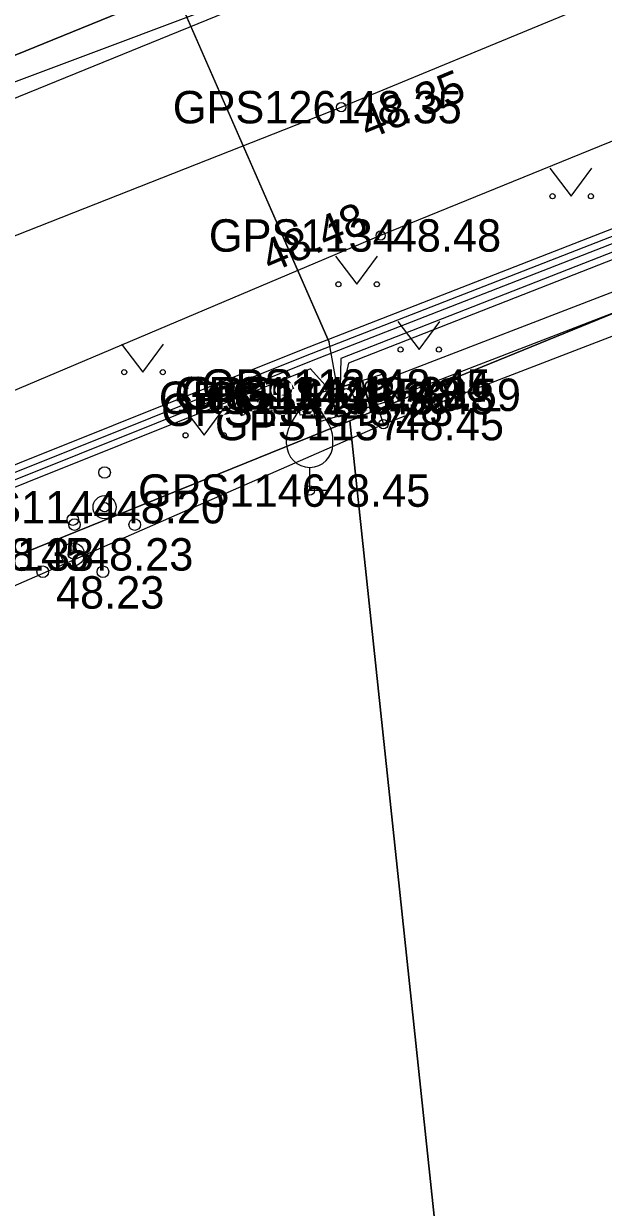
# Model space of a CAD drawing. Extents: x 551623 to 559850, y 6561220 to 6567135.
# Drawn here: x 556909.08 to 556921.6, y 6565266.49 to 6565292.04 of the extents above; entities that cross this region are included whole.
import ezdxf

# ---------------------------------------------------------------- set-up
doc = ezdxf.new("R2010")
doc.units = 0
for name, color, linetype in [('ELRAJATISMP', 7, 'Continuous'), ('HALJASTUS', 7, 'Continuous'), ('KORGUS-EH2000', 7, 'Continuous'), ('KPKAABEL', 7, 'Continuous'), ('KTRASS', 7, 'Continuous'), ('MOOTKORG-EH2000', 7, 'Continuous'), ('MOOTMPUNKT', 7, 'Continuous'), ('MOOTNR', 7, 'Continuous'), ('MOOTPIIR', 7, 'Continuous'), ('MPKAABEL', 7, 'Continuous'), ('PIIR', 7, 'Continuous'), ('PUU', 7, 'Continuous'), ('TEE', 7, 'Continuous'), ('VTRASS', 7, 'Continuous')]:
    doc.layers.add(name, color=color, linetype=linetype)

msp = doc.modelspace()

# ---------------------------------------------------------------- linework, layer by layer
at = {"layer": 'ELRAJATISMP'}
for p, q in [((556916.57, 6565283.768), (556916.388, 6565284.337)), ((556915.863, 6565283.562), (556915.695, 6565284.135)), ((556916.123, 6565283.638), (556915.956, 6565284.211)), ((556916.311, 6565283.685), (556916.129, 6565284.254))]:
    msp.add_line(p, q, dxfattribs=at)
for points in [[(556916.566, 6565283.767), (556915.42, 6565283.432), (556915.252, 6565284.005), (556916.399, 6565284.34)], [(556917.009, 6565283.909), (556915.872, 6565283.545), (556915.69, 6565284.113), (556916.827, 6565284.477)]]:
    msp.add_lwpolyline(points, close=True, dxfattribs=at)
at = {"layer": 'HALJASTUS'}
for p, q in [((556920.444, 6565288.924), (556920.907, 6565288.317)), ((556920.907, 6565288.317), (556921.353, 6565288.924)), ((556915.819, 6565287.024), (556916.282, 6565286.417)), ((556916.282, 6565286.417), (556916.728, 6565287.024)), ((556917.161, 6565285.613), (556917.625, 6565285.007)), ((556917.625, 6565285.007), (556918.07, 6565285.613)), ((556911.193, 6565285.125), (556911.657, 6565284.518)), ((556911.657, 6565284.518), (556912.102, 6565285.125)), ((556912.517, 6565283.762), (556912.98, 6565283.155)), ((556912.98, 6565283.155), (556913.426, 6565283.762))]:
    msp.add_line(p, q, dxfattribs=at)
msp.add_lwpolyline([(556917.221, 6565284.03), (556934.105, 6565290.536), (556939.815, 6565287.45)], dxfattribs=at)
for centre in [(556920.506, 6565288.317), (556921.335, 6565288.317), (556915.881, 6565286.417), (556916.71, 6565286.417), (556917.224, 6565285.007), (556918.053, 6565285.007), (556911.256, 6565284.518), (556912.085, 6565284.518), (556912.579, 6565283.155), (556913.408, 6565283.155)]:
    msp.add_circle(centre, 0.055, dxfattribs=at)
at = {"layer": 'KORGUS-EH2000'}
for centre in [(556915.942, 6565290.239), (556916.793, 6565287.469), (556916.854, 6565283.398), (556910.145, 6565280.585)]:
    msp.add_circle(centre, 0.1, dxfattribs=at)
at = {"layer": 'KPKAABEL'}
msp.add_lwpolyline([(556960.631, 6565303.103), (556958.174, 6565302.106), (556949.889, 6565298.732), (556944.353, 6565296.418), (556933.986, 6565292.205), (556933.316, 6565291.939), (556915.164, 6565284.866), (556896.778, 6565277.504), (556891.264, 6565275.212), (556885.082, 6565272.298), (556885.115, 6565272.075)], dxfattribs=at)
at = {"layer": 'KTRASS'}
msp.add_lwpolyline([(556865.402, 6565254.032), (556871.396, 6565275.058), (556892.504, 6565283.769), (556915.486, 6565293.126), (556926.41, 6565297.925), (556943.376, 6565309.264), (556953.177, 6565321.905), (556974.878, 6565343.903), (556994.604, 6565358.984), (557007.739, 6565364.827)], dxfattribs=at)
at = {"layer": 'MOOTMPUNKT'}
for centre in [(556915.942, 6565290.239), (556916.793, 6565287.469), (556916.566, 6565284.23), (556916.566, 6565284.229), (556915.712, 6565283.965), (556916.052, 6565284.065), (556916.056, 6565284.065), (556916.647, 6565283.957), (556917.221, 6565284.03), (556915.762, 6565283.707), (556916.854, 6565283.398), (556915.262, 6565281.962), (556910.83, 6565281.603), (556910.145, 6565280.585)]:
    msp.add_circle(centre, 0.1, dxfattribs=at)
at = {"layer": 'MOOTPIIR'}
msp.add_lwpolyline([(556727.607, 6565205.59), (556758.128, 6565217.782), (556779.964, 6565227.068), (556801.48, 6565234.969), (556821.174, 6565243.597), (556846.342, 6565253.997), (556846.858, 6565253.402), (556858.57, 6565258.585), (556869.123, 6565262.917), (556874.174, 6565264.738), (556895.138, 6565273.767), (556898.315, 6565275.289), (556916.854, 6565283.398), (556934.133, 6565290.046)], dxfattribs=at)
at = {"layer": 'MPKAABEL'}
msp.add_line((556911.648, 6565294.374), (556915.679, 6565285.165), dxfattribs=at)
for points in [[(556964.077, 6565329.744), (556964.215, 6565329.472), (556959.441, 6565324.631), (556956.594, 6565321.614), (556948.252, 6565312.153), (556944.169, 6565307.781), (556938.618, 6565303.398), (556935.682, 6565301.756), (556932.135, 6565300.206), (556930.349, 6565299.697), (556930.074, 6565299.12), (556933.563, 6565292.573), (556933.477, 6565291.68), (556915.931, 6565284.81), (556915.909, 6565283.886)], [(556960.771, 6565303.322), (556958.118, 6565302.245), (556949.831, 6565298.871), (556944.296, 6565296.556), (556933.93, 6565292.344), (556933.261, 6565292.078), (556915.109, 6565285.005), (556896.722, 6565277.643), (556891.204, 6565275.349), (556885.018, 6565272.434), (556885.115, 6565272.075)], [(556960.491, 6565302.885), (556958.231, 6565301.967), (556949.946, 6565298.594), (556944.412, 6565296.28), (556934.046, 6565292.071), (556933.368, 6565291.798), (556915.331, 6565284.771), (556896.835, 6565277.365), (556891.326, 6565275.075), (556885.151, 6565272.086), (556885.115, 6565272.075)], [(556915.909, 6565283.886), (556915.679, 6565285.165), (556911.648, 6565294.374)], [(556957.942, 6565278.256), (556957.997, 6565278.615), (556955.19, 6565279.103), (556951.804, 6565280.348), (556945.222, 6565283.965), (556938.198, 6565288.721), (556934.01, 6565291.797), (556933.532, 6565291.54), (556916.102, 6565284.712), (556915.909, 6565283.886)], [(556915.909, 6565283.886), (556915.275, 6565284.587), (556896.892, 6565277.226), (556891.383, 6565274.937), (556885.292, 6565271.966), (556882.442, 6565270.817), (556880.456, 6565270.048), (556880.596, 6565269.629)]]:
    msp.add_lwpolyline(points, dxfattribs=at)
at = {"layer": 'PIIR'}
for points in [[(556904.84, 6565339.67), (556926.94, 6565298.71), (556856.85, 6565270.19), (556855.29, 6565270.63), (556845.54, 6565266.65), (556845.15, 6565274.33)], [(556916.13, 6565283.47), (556933.08, 6565290.38), (556934.42, 6565290.55), (556935.57, 6565290.2), (556939.87, 6565286.34), (556943.65, 6565283.84), (556950.42, 6565280.58), (556957.86, 6565278.08), (556960.45, 6565209.56), (556924.89, 6565200.89)], [(556880.91, 6565269.21), (556916.13, 6565283.47), (556924.89, 6565200.89), (556886.74, 6565191.59)]]:
    msp.add_lwpolyline(points, close=True, dxfattribs=at)
msp.add_lwpolyline([(556933.08, 6565290.38), (556916.13, 6565283.47), (556880.91, 6565269.21), (556860.96, 6565261.06), (556860.15, 6565259.65), (556846.17, 6565253.94), (556845.54, 6565266.65), (556855.29, 6565270.63), (556856.85, 6565270.19), (556926.94, 6565298.71)], dxfattribs=at)
at = {"layer": 'PUU'}
for p, q in [((556915.262, 6565281.962), (556915.262, 6565282.462)), ((556915.662, 6565281.962), (556915.262, 6565281.962))]:
    msp.add_line(p, q, dxfattribs=at)
for points in [[(556914.762, 6565282.962), (556914.762, 6565283.112), (556914.772, 6565283.177), (556914.807, 6565283.307), (556914.867, 6565283.427), (556915.012, 6565283.662), (556915.172, 6565283.867), (556915.262, 6565283.962)], [(556915.762, 6565282.962), (556915.762, 6565283.112), (556915.752, 6565283.177), (556915.717, 6565283.307), (556915.657, 6565283.427), (556915.512, 6565283.662), (556915.352, 6565283.867), (556915.262, 6565283.962)]]:
    msp.add_lwpolyline(points, dxfattribs=at)
for centre, radius in [((556910.83, 6565282.353), 0.125), ((556910.83, 6565281.603), 0.25), ((556910.145, 6565281.335), 0.125), ((556910.18, 6565281.228), 0.125), ((556911.48, 6565281.228), 0.125), ((556910.145, 6565280.585), 0.25), ((556909.495, 6565280.21), 0.125), ((556910.795, 6565280.21), 0.125)]:
    msp.add_circle(centre, radius, dxfattribs=at)
msp.add_arc((556915.262, 6565282.962), 0.5, 180, 0, dxfattribs=at)
at = {"layer": 'TEE'}
for points in [[(556932.236, 6565293.755), (556916.793, 6565287.469), (556901.973, 6565281.199), (556900.164, 6565279.026), (556894.321, 6565277.05), (556893.357, 6565278.142), (556890.341, 6565277.164), (556888.473, 6565279.574), (556893.64, 6565281.567), (556901.935, 6565284.73), (556915.942, 6565290.239), (556925.778, 6565294.304)], [(556940.318, 6565287.649), (556934.173, 6565291.012), (556916.566, 6565284.229), (556916.854, 6565283.398), (556934.133, 6565290.046), (556939.899, 6565286.884), (556939.337, 6565285.897)]]:
    msp.add_lwpolyline(points, dxfattribs=at)
at = {"layer": 'VTRASS'}
msp.add_lwpolyline([(557036.652, 6565383.055), (557029.612, 6565366.205), (557027.956, 6565364.898), (557020.892, 6565360.985), (557004.502, 6565358.325), (556993.402, 6565354.055), (556977.512, 6565341.735), (556958.552, 6565323.805), (556949.092, 6565312.965), (556941.832, 6565305.455), (556936.372, 6565301.775), (556930.872, 6565299.495), (556913.102, 6565292.365), (556898.112, 6565286.745), (556874.962, 6565278.585), (556875.38, 6565268.285), (556875.842, 6565263.753)], dxfattribs=at)

# ---------------------------------------------------------------- texts
at = {"layer": 'KORGUS-EH2000'}
for s, rotation, p in [(' 48.35', 22.4572, (556916.277, 6565289.43)), (' 48.48', 22.9306, (556914.169, 6565286.552))]:
    msp.add_text(s, height=0.7, rotation=rotation, dxfattribs=at).set_placement(p)
for s, p in [(' 48.45', (556916.854, 6565283.048)), (' 48.23', (556909.519, 6565279.414))]:
    msp.add_text(s, height=0.7, dxfattribs=at).set_placement(p)
at = {"layer": 'MOOTKORG-EH2000'}
for s, p in [(' 48.35', (556915.942, 6565289.889)), (' 48.48', (556916.793, 6565287.119)), (' 48.45', (556916.566, 6565283.88)), (' 48.44', (556916.566, 6565283.879)), (' 48.30', (556915.712, 6565283.615)), (' 48.33', (556916.052, 6565283.715)), (' 48.33', (556916.056, 6565283.715)), (' 48.48', (556916.647, 6565283.607)), (' 48.59', (556917.221, 6565283.68)), (' 48.23', (556915.762, 6565283.357)), (' 48.45', (556916.854, 6565283.048)), (' 48.45', (556915.262, 6565281.612)), (' 48.20', (556910.83, 6565281.253)), (' 48.38', (556907.998, 6565280.232)), (' 48.23', (556910.145, 6565280.235))]:
    msp.add_text(s, height=0.7, dxfattribs=at).set_placement(p)
at = {"layer": 'MOOTNR'}
for s, p in [('GPS1261 ', (556912.303, 6565289.889)), ('GPS1134 ', (556913.083, 6565287.119)), ('GPS1139 ', (556912.926, 6565283.88)), ('GPS1136 ', (556912.926, 6565283.879)), ('GPS1142 ', (556912.002, 6565283.615)), ('GPS1140 ', (556912.342, 6565283.715)), ('GPS1141 ', (556912.486, 6565283.715)), ('GPS1138 ', (556913.008, 6565283.607)), ('GPS1135 ', (556913.581, 6565283.68)), ('GPS1143 ', (556912.053, 6565283.357)), ('GPS1137 ', (556913.214, 6565283.048)), ('GPS1146 ', (556911.552, 6565281.612)), ('GPS1144 ', (556907.05, 6565281.253)), ('GPS1145 ', (556906.436, 6565280.235))]:
    msp.add_text(s, height=0.7, dxfattribs=at).set_placement(p)

doc.saveas('drawing.dxf')
